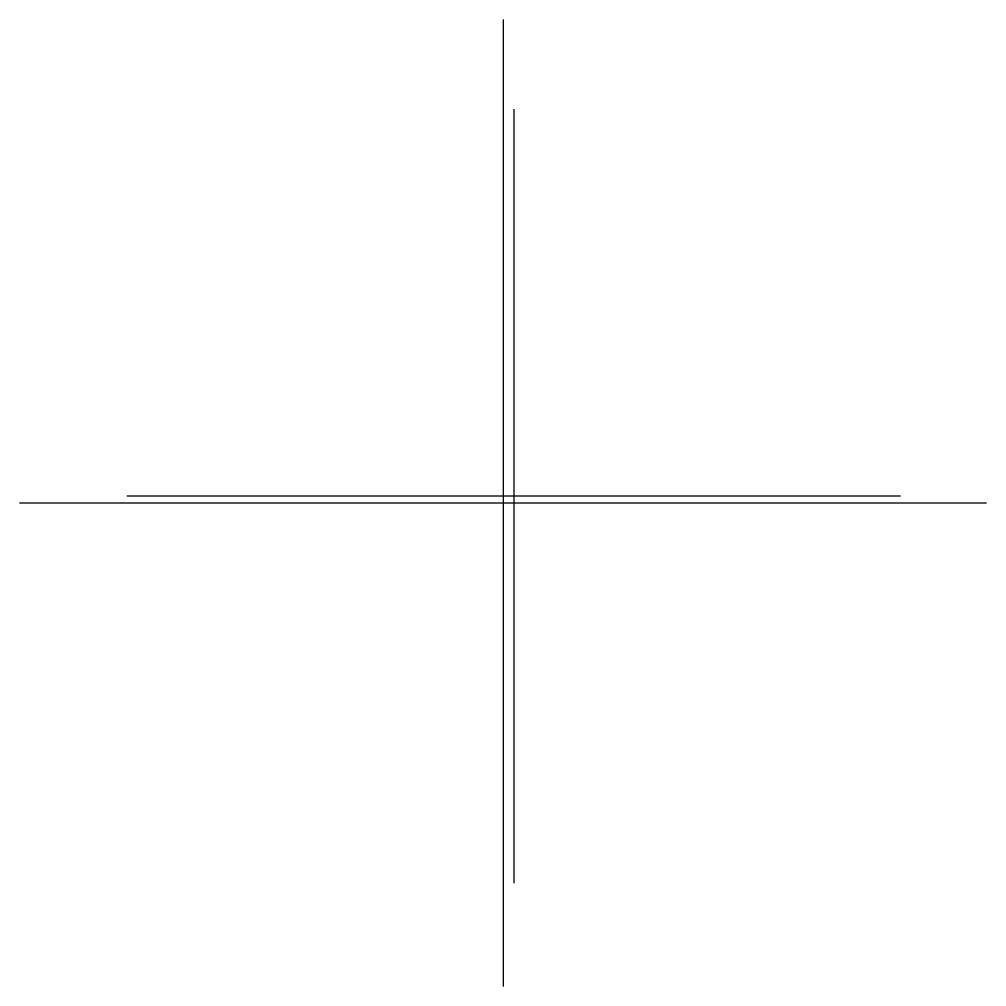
# Model space of a CAD drawing. Extents: x 941041 to 969446, y 397014 to 416764.
# Drawn here: x 941041.09 to 941046.09, y 416759.37 to 416764.37 of the extents above; entities that cross this region are included whole.
import ezdxf

# ---------------------------------------------------------------- set-up
doc = ezdxf.new("R2010")
doc.units = 0
doc.layers.add('SURVEY - CENTERLINE - Preliminary Text', color=7, linetype='Continuous')
doc.layers.add('SURVEY - PROPERTY - ROW Lines - Points - Locators', color=7, linetype='Continuous')

msp = doc.modelspace()

# ---------------------------------------------------------------- linework, layer by layer
at = {"layer": 'SURVEY - CENTERLINE - Preliminary Text'}
for p, q in [((941043.5927, 416764.3688), (941043.5927, 416759.3688)), ((941046.0927, 416761.8688), (941041.0927, 416761.8688))]:
    msp.add_line(p, q, dxfattribs=at)
at = {"layer": 'SURVEY - PROPERTY - ROW Lines - Points - Locators'}
for p, q in [((941043.648, 416763.904), (941043.648, 416759.904)), ((941043.5927, 416763.8688), (941043.5927, 416759.8688)), ((941043.5927, 416763.8688), (941043.5927, 416759.8688)), ((941043.5927, 416763.8688), (941043.5927, 416759.8688)), ((941043.5927, 416763.8688), (941043.5927, 416759.8688)), ((941045.648, 416761.904), (941041.648, 416761.904)), ((941045.5927, 416761.8688), (941041.5927, 416761.8688)), ((941045.5927, 416761.8688), (941041.5927, 416761.8688)), ((941045.5927, 416761.8688), (941041.5927, 416761.8688)), ((941045.5927, 416761.8688), (941041.5927, 416761.8688))]:
    msp.add_line(p, q, dxfattribs=at)

doc.saveas('drawing.dxf')
